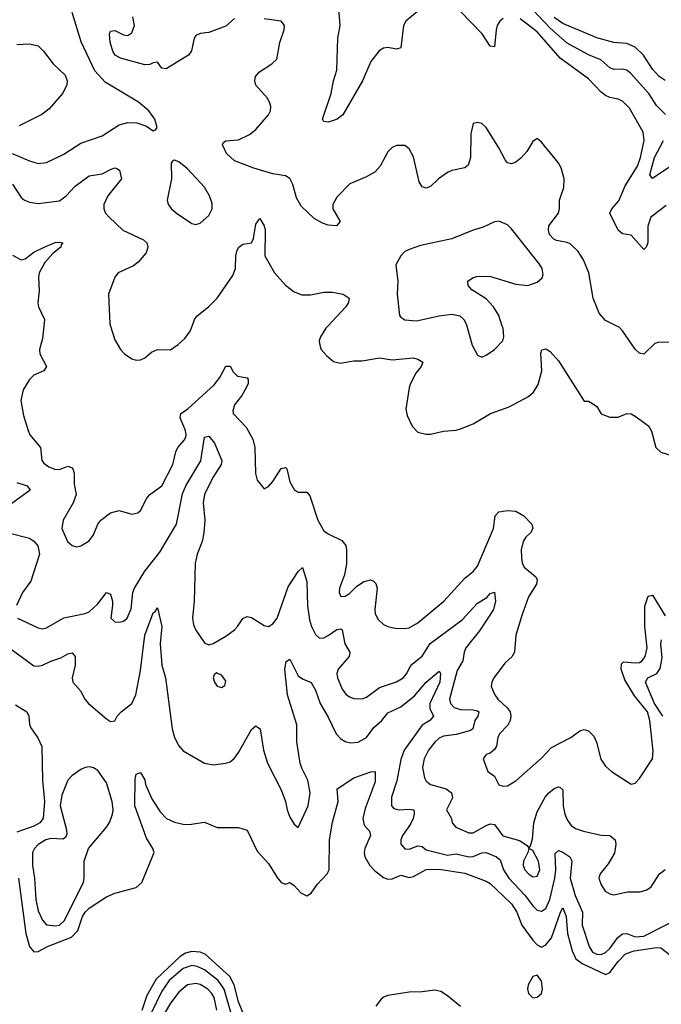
# Model space of a CAD drawing. Header units: inches. Extents: x 1694797 to 1849917, y 907313 to 1017959.
# Tile 814 of 834: x 1834224 to 1837232, y 996819 to 1001437. Entities that reach past the tile are written whole.
import ezdxf

# ---------------------------------------------------------------- set-up
doc = ezdxf.new("R2010")
doc.units = ezdxf.units.IN
doc.header["$MEASUREMENT"] = 0
doc.layers.add('B8030', color=7, linetype='Continuous')
doc.layers.add('B8939', color=7, linetype='Continuous')

msp = doc.modelspace()

# ---------------------------------------------------------------- linework, layer by layer
at = {"layer": 'B8030', "color": 5}
for points, elevation in [([(1837251.7, 1000991.7), (1837210, 1001034.2), (1837173.6, 1001090), (1837086.8, 1001186.8), (1837070, 1001199.5), (1837050, 1001205.2), (1837010, 1001204.1), (1836990.9, 1001210.9), (1836948.7, 1001248.7), (1836890, 1001272.2), (1836790, 1001326.5), (1836710, 1001396.9), (1836605.2, 1001510)], 560), ([(1834187.7, 1000810), (1834270, 1000775.3), (1834310, 1000763.1), (1834350, 1000767.4), (1834430, 1000806.5), (1834510, 1000858), (1834610, 1000892.6), (1834690, 1000944), (1834730, 1000954.6), (1834773.1, 1000953.1), (1834817.7, 1000937.7), (1834850, 1000916), (1834860.4, 1000919.6), (1834868.9, 1000931.1), (1834857, 1000970), (1834829.5, 1001010), (1834780.7, 1001050), (1834624.3, 1001144.3), (1834576.5, 1001196.5), (1834512.5, 1001332.5), (1834469.7, 1001470)], 640), ([(1836086.5, 1001473.5), (1836034, 1001430), (1836022.6, 1001410), (1836010, 1001305.6), (1835990, 1001299.3), (1835950, 1001306.4), (1835930, 1001302.7), (1835908.5, 1001291.5), (1835870, 1001241.2), (1835830.3, 1001149.7), (1835738.2, 1000990), (1835711.8, 1000970), (1835690, 1000961.8), (1835670, 1000956.4), (1835650, 1000958.7), (1835643, 1000970), (1835683.4, 1001090), (1835694.6, 1001150), (1835710, 1001200.7), (1835715, 1001350), (1835726.4, 1001410), (1835719.9, 1001490)], 580), ([(1836490, 1001442), (1836474.7, 1001430), (1836462.7, 1001410), (1836458.2, 1001390), (1836450, 1001309.5), (1836430, 1001312.8), (1836392.5, 1001370), (1836290, 1001475)], 580), ([(1835230, 1001443.1), (1835190, 1001406.6), (1835110, 1001377.4), (1835070, 1001372.3), (1835050, 1001363.5), (1835042.3, 1001350), (1835029.7, 1001290.3), (1835015.1, 1001270), (1834910, 1001206.5), (1834889.9, 1001209.9), (1834870, 1001237.2), (1834850, 1001235.1), (1834833.8, 1001226.2), (1834810, 1001226), (1834696.6, 1001256.6), (1834671.6, 1001270), (1834660.2, 1001290), (1834648.5, 1001331.5), (1834644.1, 1001370), (1834650, 1001383.8), (1834670, 1001386.3), (1834710, 1001365.2), (1834730, 1001362.7), (1834750, 1001375.3), (1834762.4, 1001410), (1834754.3, 1001450)], 620), ([(1837022.6, 1000000), (1836970, 1000025.6), (1836941.1, 1000061.1), (1836912.7, 1000130), (1836892.5, 1000250), (1836866.6, 1000310), (1836841.5, 1000350), (1836805.3, 1000385.3), (1836790, 1000392.2), (1836740.7, 1000400.7), (1836727.6, 1000407.6), (1836708.4, 1000430), (1836702.2, 1000450), (1836704.7, 1000470), (1836749.8, 1000530), (1836755.2, 1000550), (1836755, 1000590), (1836774.5, 1000650), (1836776, 1000690), (1836761.6, 1000741.6), (1836747.8, 1000767.8), (1836670, 1000862.7), (1836650, 1000879), (1836630, 1000865.2), (1836601.6, 1000818.4), (1836573.2, 1000786.8), (1836550, 1000768.5), (1836530, 1000761), (1836522.6, 1000762.6), (1836510, 1000765.7), (1836499.1, 1000779.1), (1836470, 1000836.3), (1836410, 1000931.8), (1836390, 1000949.5), (1836370, 1000954.5), (1836350.5, 1000949.5), (1836338.7, 1000901.3), (1836337, 1000790), (1836326.1, 1000753.9), (1836310, 1000741.8), (1836250.1, 1000729.9), (1836230, 1000720.6), (1836186.9, 1000690), (1836150, 1000654.7), (1836130, 1000646.2), (1836110, 1000653), (1836095.9, 1000675.9), (1836070, 1000793.2), (1836050, 1000832), (1836030, 1000847.3), (1835990, 1000846.6), (1835970, 1000837.4), (1835950, 1000817.6), (1835914.3, 1000750), (1835890, 1000723.1), (1835850, 1000699.8), (1835772.2, 1000667.8), (1835710, 1000604.4), (1835691, 1000570), (1835692.3, 1000550), (1835726.9, 1000490), (1835709.3, 1000470.7), (1835670, 1000473), (1835642.8, 1000482.8), (1835604.6, 1000504.6), (1835542.9, 1000562.9), (1835521.7, 1000601.7), (1835504, 1000664), (1835490, 1000691.9), (1835470, 1000704.4), (1835410, 1000713.4), (1835320.7, 1000740.7), (1835230, 1000775.7), (1835193.6, 1000810), (1835174.8, 1000850), (1835179.5, 1000860.5), (1835190.7, 1000869.3), (1835250, 1000873.2), (1835301.4, 1000898.6), (1835330, 1000922.3), (1835389.7, 1000990), (1835399.1, 1001010), (1835400.4, 1001030), (1835394.2, 1001050), (1835384.2, 1001070), (1835331.3, 1001130), (1835325.6, 1001150), (1835329.9, 1001170.1), (1835348.1, 1001191.9), (1835406.3, 1001230), (1835428.7, 1001251.3), (1835444, 1001330), (1835464.2, 1001390), (1835464.5, 1001410), (1835450, 1001429.3), (1835370, 1001440.4)], 620), ([(1837255, 1000565), (1837182.7, 1000510), (1837168.1, 1000468.1), (1837168.4, 1000390), (1837160.3, 1000370), (1837150, 1000359.1), (1837090, 1000426), (1837050, 1000432.9), (1837030, 1000450.5), (1836990.5, 1000530), (1836999.8, 1000550), (1837032.4, 1000587.6), (1837062.4, 1000657.6), (1837119.5, 1000750), (1837133.9, 1000790), (1837150.9, 1000870), (1837147.3, 1000910), (1837082.4, 1001022.4), (1837050, 1001054.5), (1837030, 1001063.9), (1836990, 1001072.1), (1836970, 1001081), (1836950, 1001097), (1836890, 1001159.5), (1836757, 1001257), (1836650, 1001379.9), (1836570, 1001440.5)], 580), ([(1837250, 1001152), (1837221.5, 1001170), (1837190, 1001204.8), (1837147.6, 1001270), (1837110, 1001308.1), (1837070, 1001324.9), (1837010, 1001329.3), (1836930, 1001351.3), (1836770, 1001419.7), (1836730, 1001447.4)], 540), ([(1834210, 1001321.1), (1834270, 1001323.7), (1834310, 1001314.4), (1834334.9, 1001290), (1834380.5, 1001230), (1834436.7, 1001176.7), (1834445.7, 1001150), (1834444.2, 1001130), (1834424.2, 1001090), (1834361.2, 1001018.8), (1834327.5, 1000992.5), (1834221.2, 1000938.8)], 640), ([(1837275.9, 1000750), (1837190, 1000692.4), (1837178.5, 1000710), (1837199.9, 1000790), (1837242.9, 1000870)], 560), ([(1834190, 1000666.2), (1834230, 1000603.6), (1834246.3, 1000590), (1834270, 1000581), (1834310, 1000574.8), (1834410, 1000586.9), (1834441.8, 1000610), (1834484, 1000656), (1834550, 1000704.7), (1834610, 1000713.5), (1834650, 1000734.5), (1834670, 1000742), (1834679.7, 1000739.7), (1834691.7, 1000731.7), (1834701.3, 1000690), (1834636.6, 1000610), (1834618.3, 1000570), (1834618, 1000550), (1834626.3, 1000530), (1834642.6, 1000510), (1834707.1, 1000450), (1834804.4, 1000404.4), (1834819.3, 1000390), (1834824.6, 1000370), (1834816.5, 1000343.5), (1834779.8, 1000300.2), (1834756.9, 1000283.1), (1834684.9, 1000250), (1834670, 1000229.3), (1834640.3, 1000150), (1834646.9, 1000010), (1834650, 1000000)], 620), ([(1835032.2, 1000000), (1835043.2, 1000030), (1835054.1, 1000045.9), (1835110, 1000091), (1835149, 1000130), (1835222.3, 1000237.7), (1835234.9, 1000270), (1835236.8, 1000330), (1835243.6, 1000356.4), (1835250.5, 1000369.5), (1835270, 1000384.2), (1835310, 1000390.6), (1835320.5, 1000410), (1835330, 1000478), (1835350, 1000504), (1835370, 1000470.8), (1835373.8, 1000450), (1835373.2, 1000330), (1835418.4, 1000250), (1835470, 1000191), (1835510, 1000160.7), (1835546.4, 1000146.4), (1835586.7, 1000146.7), (1835650, 1000158.7), (1835690, 1000158.8), (1835740.5, 1000150), (1835767.6, 1000130), (1835765.8, 1000110), (1835752.4, 1000090), (1835668, 1000000)], 620), ([(1836486.4, 1000000), (1836469.7, 1000050), (1836445.1, 1000090), (1836410, 1000128), (1836342.9, 1000170), (1836326, 1000190), (1836324, 1000210), (1836350, 1000227.7), (1836367.3, 1000232.7), (1836426.2, 1000233.8), (1836550, 1000196.5), (1836606, 1000190), (1836650, 1000205.5), (1836673.7, 1000226.3), (1836678, 1000242), (1836672.8, 1000270), (1836660.5, 1000290), (1836530, 1000456.2), (1836510, 1000475.1), (1836470, 1000491.2), (1836450, 1000489.5), (1836396.7, 1000463.3), (1836350, 1000449.6), (1836250, 1000409.7), (1836102.3, 1000377.7), (1836050, 1000359.5), (1836030, 1000349.3), (1836010.7, 1000330), (1835986.4, 1000286.4), (1835996.4, 1000210), (1835993.1, 1000150), (1836004.4, 1000050), (1836010, 1000042), (1836030, 1000028.9), (1836083.7, 1000023.7), (1836190, 1000047.8), (1836250, 1000056.5), (1836287.3, 1000047.3), (1836306, 1000030), (1836317.1, 1000010), (1836320, 1000000)], 640), ([(1834190, 1000332.7), (1834230, 1000311), (1834250, 1000314.9), (1834290, 1000346.3), (1834338.7, 1000370), (1834390, 1000391.1), (1834410, 1000394.1), (1834426, 1000390), (1834418.5, 1000381.5), (1834416.6, 1000370), (1834379.4, 1000340.6), (1834341.5, 1000298.5), (1834314.3, 1000250), (1834311.6, 1000230), (1834314.2, 1000165.9), (1834308.2, 1000108.2), (1834312.3, 1000090), (1834339.8, 1000030), (1834336.5, 1000000)], 580)]:
    msp.add_lwpolyline(points, dxfattribs=dict(at, elevation=elevation))
at = {"layer": 'B8030', "color": 5, "elevation": 640}
msp.add_lwpolyline([(1834950, 1000778), (1834943.4, 1000776.6), (1834934.4, 1000765.6), (1834935.3, 1000690), (1834914.4, 1000590), (1834919.3, 1000570), (1834934.9, 1000550), (1834959.3, 1000530), (1835030, 1000480.5), (1835050, 1000476.3), (1835070, 1000482), (1835110, 1000519.1), (1835126, 1000550), (1835125.8, 1000574.2), (1835113.8, 1000610), (1835090, 1000651.1), (1835010, 1000737.4), (1834970, 1000769.6)], close=True, dxfattribs=at)
at = {"layer": 'B8939', "color": 5}
for points, elevation in [([(1834336.5, 1000000), (1834330, 999940.9), (1834316.4, 999890), (1834317.9, 999870), (1834348.5, 999810), (1834336.9, 999790), (1834290.1, 999769.9), (1834268.9, 999750), (1834239.7, 999700.3), (1834229.7, 999650), (1834240.7, 999580.7), (1834263.2, 999510), (1834271.1, 999490), (1834321.6, 999430), (1834328.1, 999370), (1834336.2, 999356.2), (1834359.8, 999339.8), (1834388.6, 999328.6), (1834410, 999327.3), (1834450, 999342.6), (1834470, 999335.3), (1834472.8, 999330), (1834478.3, 999310), (1834479.1, 999259.1), (1834487.8, 999210), (1834474.6, 999170), (1834427.2, 999090), (1834421.7, 999050), (1834447, 998990), (1834470, 998970.4), (1834490, 998964.9), (1834510, 998968.8), (1834550, 998993.1), (1834570, 999020.4), (1834589.8, 999070.2), (1834603.5, 999090), (1834650, 999123.1), (1834690, 999134.4), (1834750, 999118), (1834776.9, 999123.1), (1834790, 999134.8), (1834818, 999190), (1834832.4, 999207.6), (1834890, 999250.2), (1834941.9, 999350), (1834955.8, 999410), (1834964.6, 999430), (1834995.5, 999464.5), (1835001.9, 999478.1), (1835004.6, 999490), (1835000.4, 999510), (1834976.2, 999570), (1834979.8, 999590), (1835010, 999610.1), (1835135.3, 999724.7), (1835161.9, 999758.1), (1835190, 999812), (1835210, 999812.2), (1835224.9, 999784.9), (1835245.5, 999765.5), (1835290, 999756.5), (1835295.4, 999750), (1835294.7, 999730), (1835285.5, 999710), (1835265.6, 999674.4), (1835231, 999630), (1835222.3, 999602.3), (1835224.2, 999590), (1835285.8, 999525.8), (1835316.9, 999470), (1835325.8, 999430), (1835328.6, 999308.6), (1835336.3, 999276.3), (1835370, 999236), (1835390, 999247.3), (1835410, 999270.5), (1835450, 999332.4), (1835470, 999335.8), (1835476.4, 999330), (1835490.2, 999270), (1835510, 999233.1), (1835530, 999220.8), (1835570, 999220.4), (1835584.2, 999204.2), (1835621.1, 999090), (1835650, 999040.2), (1835670, 999025), (1835734.2, 998994.2), (1835752.8, 998970), (1835756.5, 998950), (1835756, 998884), (1835746.7, 998833.3), (1835722.8, 998770), (1835721.1, 998750), (1835730, 998730.7), (1835750, 998733.4), (1835770, 998745.4), (1835802.4, 998777.6), (1835837.7, 998802.3), (1835869, 998809), (1835882.6, 998802.6), (1835892.9, 998792.9), (1835899, 998770), (1835888.6, 998670), (1835890.3, 998650), (1835904, 998624), (1835930, 998600.3), (1835950.3, 998590.3), (1835983.6, 998583.6), (1836030, 998581.3), (1836050, 998584.9), (1836090, 998607.5), (1836212.9, 998710), (1836310, 998818), (1836350, 998849.4), (1836370, 998873.2), (1836445.3, 999050), (1836452.9, 999110), (1836470, 999129.1), (1836510, 999135.5), (1836550, 999132.2), (1836586.9, 999110), (1836625.2, 999070), (1836630, 999049.6), (1836619, 999030), (1836597.2, 999010), (1836583.8, 998990), (1836575.5, 998950), (1836576, 998916), (1836580.2, 998890), (1836589.5, 998869.5), (1836644.3, 998824.3), (1836650.2, 998810), (1836647.3, 998790), (1836609.1, 998730), (1836577.5, 998642.5), (1836550.2, 998550), (1836544, 998470), (1836531, 998449), (1836499.7, 998420.3), (1836446.3, 998350), (1836436.5, 998330), (1836434.9, 998310), (1836451.2, 998270), (1836464.7, 998250), (1836509.1, 998209.1), (1836523, 998190), (1836526.4, 998170), (1836523.5, 998150), (1836512.7, 998127.3), (1836472.7, 998087.3), (1836465.3, 998070), (1836459, 998030), (1836450, 998014), (1836430, 997996.8), (1836410.7, 997990), (1836396.3, 997970), (1836419.1, 997910), (1836450, 997888), (1836470, 997848.2), (1836490, 997841.3), (1836510, 997843.1), (1836550, 997866.7), (1836670, 997973.1), (1836717.2, 998022.8), (1836807, 998070), (1836850, 998101.3), (1836870, 998107.2), (1836890, 998101.1), (1836915.9, 998075.9), (1836928.6, 998048.6), (1836948.2, 997968.2), (1836970, 997935.5), (1836998, 997910), (1837090, 997850.7), (1837110, 997856), (1837130, 997877.3), (1837191.1, 997970), (1837193.7, 998006.3), (1837178.4, 998150), (1837166.7, 998190), (1837106, 998266), (1837061.3, 998341.3), (1837044.1, 998390), (1837044.9, 998415.1), (1837054.4, 998425.6), (1837110, 998419.7), (1837130, 998422.5), (1837142.6, 998430), (1837156.4, 998450), (1837165.8, 998490), (1837155.3, 998590), (1837154.7, 998685.3), (1837170, 998732.3), (1837190, 998737.2), (1837250, 998640.1)], 580), ([(1834650, 1000000), (1834670, 999936), (1834696.4, 999890), (1834715.5, 999870), (1834750, 999846.7), (1834770, 999840.4), (1834790, 999841.3), (1834810, 999850.3), (1834842.1, 999877.9), (1834870, 999890.2), (1834930, 999888.5), (1834967.1, 999912.9), (1834997.7, 999942.3), (1835023.6, 999976.4), (1835032.2, 1000000)], 620), ([(1835668, 1000000), (1835658.6, 999990), (1835633.2, 999950), (1835628.4, 999930), (1835630.2, 999910), (1835637.3, 999890), (1835661.5, 999861.5), (1835694.4, 999834.4), (1835725.4, 999825.4), (1835790, 999837.5), (1835830, 999836.8), (1835910, 999851.3), (1835970, 999841), (1836070.2, 999850.2), (1836090, 999845.3), (1836113, 999830), (1836106.4, 999810), (1836081.2, 999778.8), (1836055.6, 999730), (1836048.9, 999710), (1836034.4, 999610), (1836039.9, 999579.9), (1836064.4, 999530), (1836090, 999502.4), (1836130, 999492.2), (1836150, 999492.2), (1836210, 999507.4), (1836270, 999511.5), (1836290, 999517.3), (1836350, 999541.8), (1836430.5, 999589.5), (1836518.7, 999621.3), (1836609.9, 999670.2), (1836632.8, 999690), (1836654.6, 999725.4), (1836671.2, 999790), (1836667.2, 999872.8), (1836671.5, 999888.5), (1836690, 999893.1), (1836710, 999880.8), (1836750, 999836.5), (1836870, 999647.7), (1836890, 999648.2), (1836910, 999636.4), (1836930, 999622.4), (1836950, 999588.2), (1836990, 999572.7), (1837030, 999573), (1837070, 999590.4), (1837090, 999588.4), (1837110, 999577.6), (1837172.4, 999532.4), (1837186.5, 999506.5), (1837206.4, 999430), (1837230, 999408), (1837310, 999383)], 620), ([(1836320, 1000000), (1836345.7, 999910), (1836370, 999862.8), (1836390, 999854.8), (1836410, 999864), (1836450, 999890.6), (1836489.4, 999930), (1836494, 999950), (1836489.7, 999990), (1836486.4, 1000000)], 640), ([(1837325.9, 1000000), (1837296.9, 999943.1), (1837275.6, 999924.4), (1837216.4, 999923.6), (1837201.2, 999918.8), (1837150, 999868.6), (1837130, 999873.5), (1837110, 999892.1), (1837050, 999978.3), (1837034.3, 999994.3), (1837022.6, 1000000)], 620), ([(1834213.4, 998630), (1834310, 998583.7), (1834330, 998580.3), (1834350, 998584.2), (1834430, 998631.4), (1834530, 998651.3), (1834550, 998659.7), (1834590, 998696.3), (1834630.2, 998750.2), (1834650, 998742), (1834658.3, 998710), (1834659.5, 998690), (1834650.4, 998630), (1834670, 998612.4), (1834690, 998610.4), (1834710, 998615.8), (1834727.3, 998630), (1834747, 998673), (1834754.6, 998750), (1834761.4, 998770), (1834810, 998850.2), (1834880.3, 998939.7), (1834959, 999070), (1834986.4, 999213.6), (1835002.5, 999250), (1835072.8, 999367.2), (1835090, 999478), (1835110, 999483.2), (1835136.8, 999450), (1835170.8, 999370), (1835167.8, 999350), (1835129.7, 999290.3), (1835089.6, 999210), (1835084.6, 999170), (1835091.1, 999090), (1835087.1, 999030), (1835078.6, 998990), (1835055.1, 998930), (1835046.4, 998886.4), (1835041.5, 998710), (1835033.4, 998630), (1835039.2, 998599.2), (1835050, 998573.4), (1835090, 998514.8), (1835110, 998504), (1835130, 998510.6), (1835190, 998546), (1835230, 998574.6), (1835245.4, 998590), (1835270, 998627.7), (1835290, 998638), (1835310, 998632.7), (1835370, 998595.5), (1835390, 998590.6), (1835410, 998603.1), (1835430, 998630.4), (1835483, 998777), (1835530, 998848.5), (1835550, 998866.8), (1835570, 998801), (1835572.6, 998687.4), (1835582.3, 998622.3), (1835591.9, 998590), (1835610, 998553.8), (1835630, 998535.6), (1835650, 998538.3), (1835670, 998548.1), (1835710, 998576.3), (1835730, 998579), (1835735, 998575), (1835748.6, 998510), (1835772, 998470), (1835767.6, 998450), (1835716.8, 998390), (1835711, 998370), (1835713.5, 998350), (1835736.2, 998296.2), (1835752.7, 998272.7), (1835770, 998260.2), (1835790, 998253.7), (1835830, 998252.1), (1835850, 998259.2), (1835910, 998304.1), (1835990, 998331.7), (1836022, 998350), (1836038.1, 998370), (1836057.8, 998410), (1836110, 998451.1), (1836148.3, 998511.7), (1836297.5, 998622.5), (1836370, 998700.3), (1836413.3, 998726.7), (1836430, 998744.9), (1836450, 998751.3), (1836453.7, 998710), (1836445.2, 998670), (1836379.3, 998570), (1836314.7, 998490), (1836306.8, 998470), (1836301.9, 998430), (1836275.5, 998384.5), (1836239.5, 998250), (1836243.7, 998230), (1836261.2, 998210), (1836290, 998201), (1836350, 998200.4), (1836370, 998194.8), (1836376.9, 998190), (1836371.1, 998170), (1836358.1, 998150), (1836347.6, 998110), (1836337.8, 998102.2), (1836270, 998083.8), (1836210, 998075.7), (1836190, 998066.6), (1836170, 998047.9), (1836140.5, 998010), (1836119.8, 997970), (1836112.3, 997930), (1836120.9, 997880.9), (1836130, 997865.2), (1836150, 997850.2), (1836222.6, 997830), (1836248.4, 997810), (1836252.5, 997787.5), (1836224.2, 997730), (1836248.3, 997690), (1836251.3, 997670), (1836268.7, 997650), (1836330, 997622.3), (1836350, 997622.5), (1836410, 997658), (1836430, 997665), (1836450, 997662.7), (1836489.3, 997609.3), (1836566.8, 997586.8), (1836602.9, 997562.9), (1836610, 997550.8), (1836618.3, 997561.7), (1836627.3, 997592.7), (1836633.8, 997670), (1836650, 997721.6), (1836686.9, 997790), (1836703.8, 997810), (1836730, 997830.2), (1836750, 997838.3), (1836756.7, 997836.7), (1836770, 997824.7), (1836771.7, 997750), (1836779.4, 997710), (1836790, 997683.1), (1836810, 997658), (1836830, 997643.2), (1836867.3, 997630), (1836950, 997612.2), (1836990, 997610.1), (1837015, 997590), (1837019, 997570), (1837011.8, 997528.2), (1836983.1, 997476.9), (1836945.3, 997430), (1836939.5, 997410), (1836950, 997378.8), (1836968.4, 997350), (1836990, 997337.1), (1837010, 997332.4), (1837073.3, 997346.7), (1837133.2, 997346.8), (1837164.7, 997355.3), (1837184.2, 997370), (1837223.9, 997430), (1837250, 997450.2)], 560), ([(1834210, 999266.6), (1834250, 999254), (1834259, 999250), (1834272.2, 999230), (1834135.6, 999130)], 560), ([(1834170.5, 999030), (1834270, 999004.4), (1834290, 998991.5), (1834308.3, 998968.3), (1834317.1, 998930), (1834276.5, 998803.5), (1834237.2, 998750), (1834208.5, 998688.5)], 560), ([(1834183.6, 998483.6), (1834290, 998406.8), (1834310, 998404.4), (1834330, 998408.7), (1834370, 998428.6), (1834416.2, 998443.8), (1834450, 998463.2), (1834470, 998466.7), (1834483.1, 998450), (1834484.2, 998410), (1834470.3, 998350.3), (1834472.4, 998330), (1834508.4, 998288.4), (1834529.4, 998249.4), (1834546.7, 998230), (1834630, 998158), (1834650, 998145.5), (1834670, 998148), (1834680.5, 998170), (1834699.1, 998190), (1834749.8, 998230), (1834768.3, 998270), (1834790, 998384), (1834809.9, 998550.1), (1834850, 998654.4), (1834859.2, 998660.8), (1834870, 998678.8), (1834890.7, 998590), (1834882.5, 998510), (1834889.5, 998410), (1834907.9, 998350), (1834938.6, 998110), (1834950, 998070.5), (1834970, 998030.5), (1834990, 998008.2), (1835090, 997950.4), (1835130, 997941.3), (1835189.7, 997950.3), (1835210, 997956.4), (1835230, 997972.4), (1835250, 997999.3), (1835310, 998107.7), (1835330, 998124), (1835338.8, 998118.8), (1835350.3, 998110), (1835366.2, 998010), (1835385.5, 997950), (1835450, 997824), (1835470.1, 997770.1), (1835477.5, 997730), (1835490, 997695.6), (1835510, 997662.8), (1835530, 997647.2), (1835576.2, 997750), (1835584.8, 997810), (1835574.9, 997870), (1835545.7, 997925.7), (1835538.5, 997950), (1835522.7, 998050), (1835523.2, 998130), (1835479.2, 998270), (1835467.1, 998390), (1835473, 998427), (1835490, 998437), (1835530, 998359), (1835550, 998345.3), (1835590, 998328.4), (1835610, 998292.4), (1835631.9, 998230), (1835670, 998165.2), (1835706.8, 998086.8), (1835730, 998063), (1835750, 998051), (1835775, 998045), (1835810, 998047.5), (1835850, 998069.4), (1835883.4, 998116.6), (1835921.6, 998150), (1835950, 998185), (1836010, 998214.4), (1836075, 998265), (1836130, 998329.3), (1836190, 998381.7), (1836196.3, 998370), (1836192.7, 998330), (1836146.6, 998230), (1836146.2, 998206.2), (1836163.8, 998170), (1836146.5, 998150), (1836110, 998127.7), (1836025.9, 998010), (1836010, 997967.6), (1835992.6, 997867.4), (1835966.8, 997790), (1835966.2, 997750), (1835977.4, 997737.4), (1836002, 997730), (1836050, 997734.6), (1836071.2, 997730), (1836073.9, 997713.9), (1836068.9, 997690), (1836056.4, 997663.6), (1836017.7, 997610), (1836010.2, 997590), (1836010.2, 997570), (1836030, 997547.3), (1836050, 997546.4), (1836090, 997561.7), (1836110, 997558.2), (1836130, 997542.8), (1836230, 997518.8), (1836270, 997524.6), (1836330, 997510.9), (1836350, 997512.4), (1836390, 997528.9), (1836410, 997530.7), (1836458.9, 997510), (1836476.4, 997496.4), (1836491.6, 997450), (1836517.3, 997410), (1836592.5, 997330), (1836630, 997280.5), (1836650, 997260.9), (1836670, 997255), (1836690, 997267.8), (1836709.2, 997310), (1836733.1, 997410), (1836737.6, 997450), (1836733.5, 997526.5), (1836750, 997540.2), (1836770, 997532.4), (1836802.3, 997510), (1836811.6, 997491.6), (1836805.1, 997410), (1836828.5, 997328.5), (1836862.9, 997250), (1836861.2, 997190), (1836893.3, 997090), (1836910, 997063.7), (1836930, 997053.2), (1836950, 997051.9), (1836970, 997061.2), (1836990, 997079.8), (1837028.3, 997131.7), (1837050, 997148.5), (1837070, 997150.7), (1837110, 997135), (1837150, 997138.6), (1837350, 997239.2)], 540), ([(1837239.3, 998170), (1837199.6, 998230), (1837157.9, 998330), (1837168.9, 998350), (1837210.4, 998370), (1837225.8, 998394.2), (1837236, 998444), (1837229.9, 998510.1), (1837232.2, 998527.8)], 560), ([(1834203.4, 998223.4), (1834256.3, 998190), (1834266.4, 998170), (1834270.3, 998130.3), (1834275.9, 998115.9), (1834309.1, 998069.1), (1834328.1, 998028.1), (1834330.1, 997869.9), (1834339.6, 997770), (1834333.5, 997690), (1834318.2, 997670), (1834290, 997653.5), (1834210, 997625.5)], 520), ([(1834218, 997410), (1834253.1, 997150), (1834270.1, 997090.1), (1834290, 997064.2), (1834310, 997066.4), (1834354.6, 997090), (1834466.5, 997133.5), (1834495.9, 997164.1), (1834518.8, 997230), (1834530, 997250), (1834550, 997270.1), (1834630, 997323.3), (1834670, 997339.8), (1834770, 997366.3), (1834796.9, 997390), (1834853.6, 997530), (1834848, 997550), (1834817.6, 997597.6), (1834762.9, 997750), (1834765.1, 997874.9), (1834770, 997898), (1834790, 997906), (1834810, 997871.3), (1834814, 997850), (1834842.5, 997782.5), (1834881.7, 997721.7), (1834912, 997690), (1834950, 997672.9), (1834990, 997663.2), (1835018, 997662), (1835090, 997673), (1835150, 997648.2), (1835250, 997648.2), (1835290, 997635.5), (1835337.6, 997537.6), (1835390, 997478.4), (1835430, 997414), (1835450, 997390.4), (1835470, 997382), (1835490, 997390.4), (1835510, 997376.4), (1835541.6, 997341.6), (1835570, 997327.2), (1835590, 997339.7), (1835619, 997381), (1835665.4, 997430), (1835674.1, 997450), (1835676.9, 997590), (1835690, 997673.4), (1835716.8, 997770), (1835712.7, 997830), (1835790, 997881.1), (1835870, 997908.4), (1835890, 997910.7), (1835890, 997862.7), (1835843.1, 997736.9), (1835833.2, 997690), (1835839.2, 997659.2), (1835863.5, 997630), (1835868.4, 997610), (1835841.5, 997550), (1835838.1, 997530), (1835841.9, 997510), (1835864.8, 997470), (1835886.5, 997446.5), (1835930, 997412.6), (1835950, 997405.2), (1835970, 997407.2), (1836010, 997423.8), (1836050, 997413.9), (1836070, 997418.5), (1836130, 997450.5), (1836190, 997453), (1836310, 997433.1), (1836410, 997395.7), (1836430, 997385.4), (1836529.5, 997290), (1836554.9, 997250), (1836577.9, 997190), (1836630, 997119.1), (1836650, 997097.4), (1836670, 997087.2), (1836690, 997096.8), (1836716.6, 997130), (1836758.9, 997250), (1836770, 997270.3), (1836786, 997230), (1836792.1, 997150), (1836814.6, 997070), (1836831.7, 997031.7), (1836861.1, 997010), (1836970, 996958.5), (1836990, 996967.1), (1837030, 997019.6), (1837064.6, 997055.4), (1837105.1, 997070), (1837210, 997085), (1837230, 997083.1), (1837290, 997036.7)], 520), ([(1835270, 996780.8), (1835250, 996829.8), (1835229.4, 996910), (1835208.4, 996948.4), (1835093.9, 997053.9), (1835070, 997063.3), (1835030, 997065.7), (1835001.7, 997058.3), (1834976.5, 997043.5), (1834863.4, 996936.6), (1834820.1, 996859.9), (1834796.4, 996790)], 520), ([(1835251.5, 996650), (1835182.1, 996890), (1835153.4, 996930), (1835090, 996980.7), (1835056.2, 996996.2), (1835030, 997000.3), (1834990, 996986.1), (1834924.1, 996930), (1834890, 996880.5), (1834837.5, 996770)], 540), ([(1835148.5, 996791.5), (1835135.4, 996850), (1835124.3, 996870), (1835105, 996890), (1835070, 996911.3), (1835050, 996916.6), (1835010, 996910.5), (1834970, 996875.8), (1834930, 996823.2), (1834881.1, 996738.9)], 560), ([(1836290, 996808), (1836230, 996859), (1836198.7, 996878.7), (1836170, 996885), (1836110, 996876.9), (1836050, 996875.8), (1835950, 996860.2), (1835930, 996852.5), (1835917.8, 996842.2), (1835893.7, 996810)], 520)]:
    msp.add_lwpolyline(points, dxfattribs=dict(at, elevation=elevation))
for points, elevation in [([(1835147.1, 998372.9), (1835136, 998364), (1835131, 998350), (1835137.3, 998330), (1835150, 998311), (1835170, 998304.9), (1835185.6, 998314.4), (1835190, 998335.3), (1835170, 998362.7)], 560), ([(1834552.3, 997932.3), (1834530, 997929.7), (1834510, 997919.7), (1834468.7, 997890), (1834450, 997869.6), (1834421.2, 997798.8), (1834414, 997750), (1834442.6, 997637.4), (1834444, 997616), (1834438.8, 997601.2), (1834426.4, 997593.6), (1834370, 997596), (1834346, 997590), (1834310, 997568.1), (1834292.7, 997550), (1834284.1, 997530), (1834283.6, 997470), (1834293.1, 997410), (1834299.7, 997310), (1834310, 997257), (1834330, 997212.6), (1834350, 997192.1), (1834390, 997185.9), (1834410, 997190.2), (1834432.4, 997210), (1834522.2, 997390), (1834526.2, 997410), (1834525.7, 997490), (1834545.7, 997550), (1834630.8, 997650), (1834645.8, 997674.2), (1834659.3, 997710), (1834661.6, 997730), (1834657.1, 997770), (1834630, 997857), (1834590, 997915.6), (1834570, 997928)], 540), ([(1836610, 997548.7), (1836606.5, 997530), (1836586.3, 997490), (1836584, 997470), (1836591.3, 997450), (1836610, 997428.5), (1836630, 997416.2), (1836650, 997419.6), (1836661.7, 997450), (1836655.7, 997490), (1836630, 997539.3)], 560), ([(1836650, 996954.7), (1836630, 996948.2), (1836607.4, 996910), (1836605, 996890), (1836608.6, 996870), (1836630, 996849.1), (1836650, 996851.6), (1836669.7, 996870), (1836675.4, 996890), (1836670, 996929.4)], 520)]:
    msp.add_lwpolyline(points, close=True, dxfattribs=dict(at, elevation=elevation))

doc.saveas('drawing.dxf')
